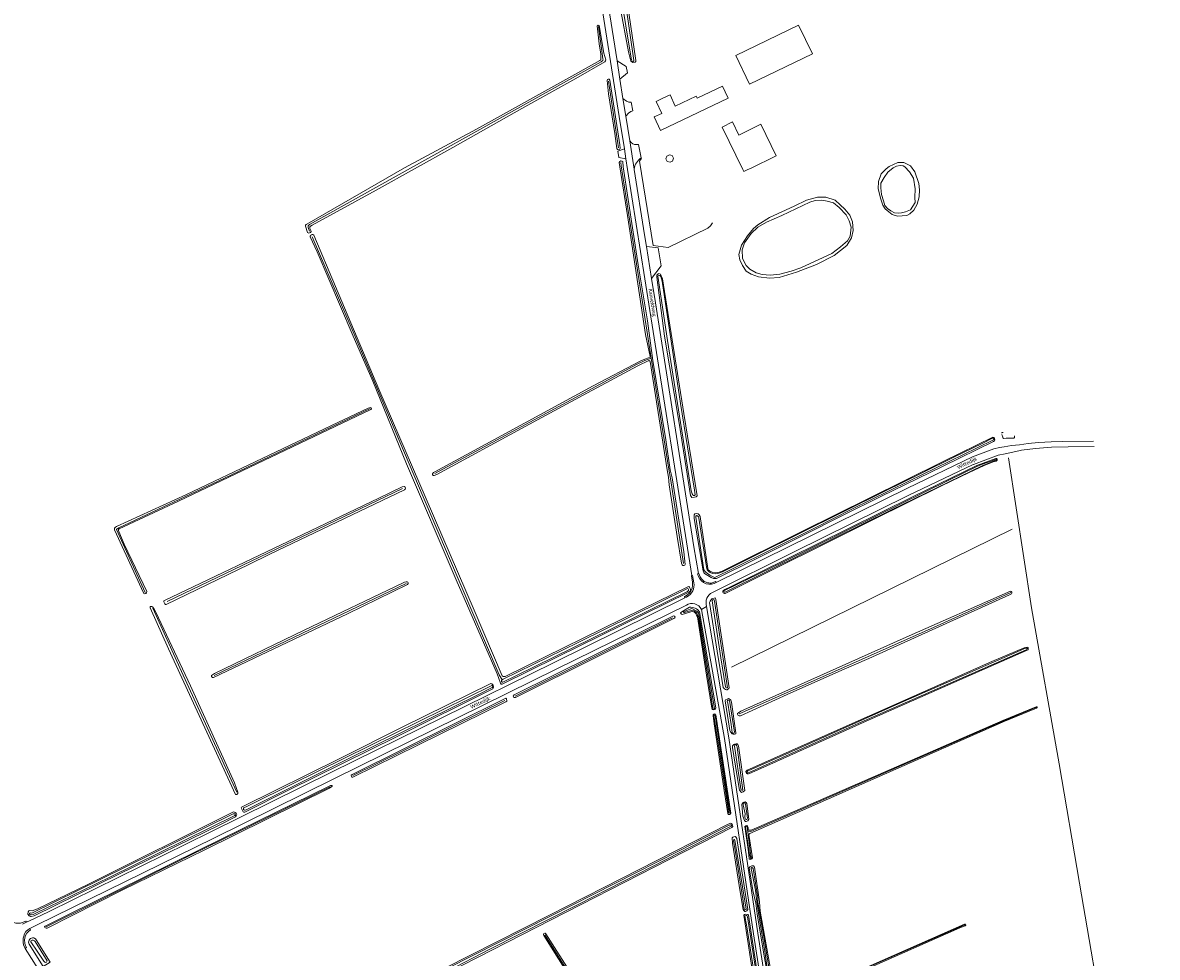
# Model space of a CAD drawing. Extents: x 177628 to 188968, y 384226 to 390673.
# Tile 380 of 393: x 187473 to 188248, y 387462 to 388100. Entities that reach past the tile are written whole.
import ezdxf

# ---------------------------------------------------------------- set-up
doc = ezdxf.new("R2010")
doc.units = 0
for name, color, linetype, lineweight in [('B01_F', 14, 'Continuous', 9), ('B01_T', 14, 'Continuous', 9), ('B02_T', 14, 'Continuous', 9), ('B11_S', 14, 'Continuous', 9), ('B14_F', 14, 'Continuous', 9), ('T02_F', 253, 'RASTER', 9), ('T05_F', 253, 'Continuous', 9), ('T07_F', 253, 'Continuous', 9), ('T09_F', 253, 'Continuous', 9), ('T09_T', 253, 'Continuous', 9), ('T10_F', 253, 'Continuous', 9), ('T22_F', 253, 'Continuous', 9), ('V00_F', 8, 'Continuous', 9), ('V00_T', 8, 'Continuous', 9), ('V06_F', 8, 'Continuous', 9), ('W00_F', 253, 'Continuous', 9), ('W01_F', 253, 'Continuous', 9), ('W06_F', 253, 'Continuous', 9), ('Z06', 7, 'Continuous', 9)]:
    doc.layers.add(name, color=color, linetype=linetype, lineweight=lineweight)
doc.styles.add('Legend', font='calibri.ttf')
doc.linetypes.add('RASTER', pattern='A,4,-1,[4,TOPOCAD.SHX,S=0.5,R=0,X=-0.5,Y=0],-1', length=6)

msp = doc.modelspace()

# ---------------------------------------------------------------- linework, layer by layer
at = {"layer": 'B01_F', "linetype": 'Continuous'}
msp.add_lwpolyline([(187915.216, 388051.084), (187910.281, 388048.743)], dxfattribs=at)
at = {"layer": 'B01_T', "linetype": 'Continuous'}
msp.add_lwpolyline([(187910.281, 388048.743), (187905.798, 388046.616), (187909.675, 388038.445), (187904.482, 388035.981), (187908.821, 388026.836), (187954.997, 388048.744), (187952.854, 388053.262)], dxfattribs=at)
at = {"layer": 'B02_T', "linetype": 'Continuous'}
for points in [[(187964.98, 388000), (187950.738, 388029.119), (187957.924, 388032.634)], [(187970.124, 388000.863), (187968.36, 388000)], [(187968.36, 388000), (187965.632, 387998.666), (187964.98, 388000)]]:
    msp.add_lwpolyline(points, dxfattribs=at)
at = {"layer": 'B11_S', "linetype": 'Continuous'}
msp.add_lwpolyline([(187952.854, 388053.262), (187951.062, 388057.039), (187933.778, 388048.841), (187933.112, 388050.244), (187918.829, 388043.469), (187915.216, 388051.084)], dxfattribs=at)
at = {"layer": 'B14_F', "linetype": 'Continuous'}
for points in [[(187960.076, 388078.055), (187969.47, 388058.442), (188012.495, 388079.05), (188003.1, 388098.663), (187960.076, 388078.055)], [(187970.124, 388000.863), (187987.836, 388009.528), (187977.338, 388030.992), (187962.32, 388023.646), (187957.924, 388032.634)], [(187915.253, 388005.219), (187913.214, 388005.666), (187912.345, 388007.469), (187912.973, 388009.296), (187914.776, 388010.15), (187916.647, 388009.598), (187917.607, 388007.915), (187917.023, 388005.874), (187915.253, 388005.219)]]:
    msp.add_lwpolyline(points, dxfattribs=at)
at = {"layer": 'T02_F', "linetype": 'RASTER'}
msp.add_lwpolyline([(187903.642, 387948.063), (187913.845, 387946.776), (187940.956, 387959.927), (187942.93, 387961.52), (187944.154, 387963.622)], dxfattribs=at)
at = {"layer": 'T05_F', "linetype": 'Continuous'}
msp.add_lwpolyline([(187895.654, 388007.677), (187894.409, 388005.781), (187903.642, 387948.063)], dxfattribs=at)
at = {"layer": 'T07_F', "linetype": 'Continuous'}
for points in [[(187868.901, 388079.423), (187866.301, 388097.933)], [(187869.39, 388074.616), (187869.487, 388075.006), (187869.43, 388075.429), (187868.901, 388079.423)], [(187668.988, 387957.924), (187667.985, 387960.392), (187667.99, 387961.583), (187668.826, 387962.608), (187868.162, 388073.739), (187869.39, 388074.616)], [(187880.083, 388014.818), (187873.115, 388060.45)], [(187881.838, 388002.632), (187881.532, 388004.907)], [(187902.415, 387871.266), (187895.328, 387916.682), (187885.184, 387980.781), (187881.838, 388002.632)], [(187800.557, 387651.435), (187798.529, 387654.739), (187746.505, 387776.331), (187698.798, 387889.051), (187670.729, 387954.057)], [(187754.439, 387792.336), (187892.664, 387866.985), (187898.068, 387869.634), (187902.415, 387871.266)], [(187902.415, 387871.266), (187914.367, 387795.221)], [(187556.557, 387711.026), (187537.006, 387754.062), (187537.506, 387754.613), (187538.039, 387754.856), (187538.709, 387755.269), (187610.258, 387789.026), (187710.4, 387836.81)], [(187915.438, 387788.999), (187914.367, 387795.221)], [(187915.438, 387788.999), (187924.322, 387730.821)], [(187732.423, 387782.018), (187571.546, 387704.774)], [(187957.299, 387659.937), (188148.895, 387754.335)], [(187603.768, 387654.213), (187734.993, 387717.161)], [(187962.552, 387628.082), (188093.14, 387686.306), (188147.993, 387710.949)], [(187619.321, 387574.564), (187582.671, 387654.562), (187561.774, 387700.311)], [(187809.492, 387640.209), (187916.827, 387693.661)], [(187698.478, 387585.944), (187802.35, 387637.164)], [(188142.053, 387622.918), (188165.685, 387632.583)], [(188142.053, 387622.918), (188077.545, 387594.622), (187970.342, 387547.661), (187968.451, 387547.456)], [(187489.043, 387482.577), (187587.698, 387531.532), (187682.923, 387578.185)], [(187989.735, 387428.237), (188116.569, 387483.94)], [(187945.461, 387292.334), (187945.334, 387293.352), (187829.801, 387477.101)]]:
    msp.add_lwpolyline(points, dxfattribs=at)
at = {"layer": 'T09_F', "linetype": 'Continuous'}
for points in [[(187886.841, 388080.463), (187888.524, 388074.177), (187889.86, 388073.239), (187891.376, 388073.441), (187891.942, 388073.825), (187891.973, 388074.698), (187885.996, 388114.802), (187885.302, 388116.163), (187883.966, 388117.101), (187882.68, 388116.635), (187881.586, 388115.792), (187881.141, 388114.422), (187881.206, 388111.121), (187886.841, 388080.463)], [(187870.022, 388079.706), (187866.853, 388098.511), (187866.217, 388098.681), (187865.824, 388098.59), (187865.499, 388098.26), (187866.845, 388085.936)], [(187866.845, 388085.936), (187867.995, 388078.837)], [(187867.995, 388078.837), (187868.039, 388076.577)], [(187871.416, 388075.038), (187870.022, 388079.706)], [(187871.416, 388075.038), (187871.138, 388074.292), (187870.792, 388073.787), (187850.806, 388062.385), (187814.011, 388041.749), (187766.744, 388015.169), (187714.511, 387986.055), (187670.656, 387962.149), (187669.677, 387961.485), (187669.201, 387960.912), (187669.187, 387959.862), (187669.921, 387958.425), (187670.013, 387957.813), (187669.581, 387957.154), (187668.884, 387956.798), (187668.404, 387956.663), (187667.878, 387956.834), (187667.526, 387957.093), (187666.266, 387961.392), (187666.24, 387961.982), (187666.673, 387962.532), (187667.13, 387962.82), (187733.833, 388001.126), (187782.981, 388027.678), (187852.175, 388066.267)], [(187852.175, 388066.267), (187867.374, 388074.568), (187867.927, 388075.123)], [(187877.595, 388024.61), (187878.836, 388014.429), (187879.367, 388013.711), (187879.98, 388013.585), (187880.851, 388014.029), (187881.065, 388014.578), (187880.849, 388017.047), (187874.108, 388061.15), (187873.71, 388061.715), (187873.031, 388061.863), (187872.465, 388061.574), (187872.23, 388060.85), (187873.113, 388051.694), (187877.595, 388024.61)], [(187913.17, 387794.965), (187901.725, 387868.805), (187901.477, 387869.234), (187901.066, 387869.428), (187900.825, 387869.482), (187893.198, 387865.886), (187858.884, 387847.468), (187816.196, 387824.47), (187755.897, 387791.707), (187754.014, 387790.967), (187753.353, 387790.994), (187753.024, 387791.603), (187753.002, 387792.134), (187753.719, 387792.943), (187754.643, 387793.413), (187802.742, 387819.766), (187862.716, 387852.167), (187894.789, 387869.198), (187898.022, 387870.545), (187900.501, 387871.282), (187901.625, 387871.788), (187901.628, 387872.384), (187898.374, 387887.301), (187886.137, 387968.581), (187880.993, 388001.805)], [(187880.993, 388001.805), (187880.546, 388004.915)], [(187882.872, 388005.248), (187883.267, 388001.867)], [(187883.267, 388001.867), (187893.493, 387935.004), (187899.903, 387896.607), (187903.401, 387869.625), (187912.328, 387815.456), (187915.369, 387794.766)], [(188059.581, 387997.087), (188062.9, 388000.551), (188064.96, 388002.229), (188067.846, 388003.528), (188070.846, 388004.785), (188074.981, 388004.769), (188079.448, 388002.558), (188082.577, 387998.524), (188085.281, 387990.641), (188085.71, 387986.143), (188085.402, 387981.407), (188084.123, 387976.328), (188081.849, 387972.209), (188079.15, 387969.868), (188076.923, 387968.771), (188070.697, 387968.221), (188067.069, 387969.403), (188064.611, 387971.111), (188062.325, 387973.272), (188060.663, 387975.714), (188059.149, 387979.911), (188057.362, 387986.8), (188057.763, 387991.953), (188059.581, 387997.087)], [(187983.12, 387967.27), (187975.185, 387962.385), (187972.279, 387959.67), (187968.254, 387954.856), (187964.123, 387948.399), (187962.216, 387942.005), (187962.868, 387938.264), (187964.667, 387934.477), (187967.152, 387930.623), (187970.671, 387928.641), (187975.649, 387926.754), (187983.193, 387925.834), (187989.758, 387926.255), (188001.66, 387929.83), (188015.317, 387935.132), (188027.398, 387941.226), (188035.948, 387948.077), (188039.267, 387953.418), (188040.348, 387958.314), (188039.937, 387964.227), (188038.178, 387968.971), (188034.631, 387973.098), (188031.421, 387976.062), (188028.097, 387979.07), (188021.754, 387981.281), (188015.969, 387981.21), (188008.534, 387979.177), (188000.135, 387975.116), (187983.12, 387967.27)], [(187896.255, 387699.72), (187927.506, 387714.976), (187928.106, 387715.084), (187928.534, 387714.735), (187928.958, 387713.791), (187929.177, 387713.186), (187929.15, 387712.525), (187928.992, 387711.914), (187928.624, 387711.532), (187928.014, 387711.203), (187837.985, 387666.897), (187800.577, 387648.384), (187799.936, 387648.366), (187799.453, 387648.959), (187797.139, 387655.541), (187769.144, 387719.662), (187735.121, 387798.857), (187712.178, 387855.356), (187698.078, 387887.884), (187674.117, 387943.763), (187669.438, 387954.039), (187669.415, 387954.569), (187669.723, 387955.086), (187670.087, 387955.358), (187670.627, 387955.601), (187671.272, 387955.729), (187671.83, 387955.331), (187716.353, 387850.045), (187748.539, 387775.051), (187781.521, 387699.01), (187800.651, 387653.986), (187801.233, 387653.653), (187801.869, 387653.561), (187802.559, 387653.71), (187896.255, 387699.72)], [(187921.552, 387826.728), (187929.229, 387777.362), (187930.13, 387775.985), (187932.049, 387776.098), (187933.176, 387776.512), (187933.66, 387777.105), (187924.621, 387833.457), (187910.176, 387925.375), (187909.15, 387927.446), (187908.659, 387928.538), (187907.527, 387928.967), (187907.102, 387928.87), (187906.221, 387927.91), (187906.123, 387926.459), (187911.49, 387886.186), (187921.552, 387826.728)], [(187542.302, 387744.01), (187538.647, 387752.706), (187538.395, 387753.489), (187538.33, 387754.094), (187538.926, 387754.525), (187579.409, 387773.335), (187710.831, 387836.064), (187711.169, 387836.483), (187711.244, 387836.782), (187711.064, 387837.176), (187710.534, 387837.41), (187709.058, 387837.052), (187688.2, 387827.26), (187584.914, 387778.071), (187537.088, 387756.118), (187536.277, 387755.695), (187535.811, 387755.324), (187535.605, 387754.965), (187535.582, 387754.32), (187535.715, 387753.799), (187555.445, 387710.722), (187555.772, 387710.237), (187556.393, 387710.15), (187557.002, 387710.323), (187557.642, 387710.774), (187557.676, 387711.741), (187542.302, 387744.01)], [(188075.092, 387787.449), (188102.309, 387800.748), (188135.752, 387817.28), (188136.637, 387817.01), (188137.002, 387816.411), (188137.238, 387815.039), (188136.927, 387814.564), (188136.226, 387814.106), (188101.954, 387797.297), (188059.228, 387776.587), (188033.63, 387763.825), (188005.123, 387749.468), (187971.795, 387732.893), (187948.382, 387721.21), (187946.958, 387720.665), (187945.006, 387720.549), (187943.364, 387721.337), (187938.877, 387723.992), (187938.246, 387724.758), (187937.808, 387725.944), (187931.783, 387761.588), (187931.731, 387764.141), (187932.165, 387764.766), (187933.088, 387764.942), (187934.347, 387764.794), (187935.212, 387764.038), (187935.752, 387762.945), (187940.959, 387727.315), (187941.277, 387726.504), (187942.124, 387725.788), (187944.478, 387724.796), (187946.061, 387724.459), (187947.841, 387724.64), (187950.421, 387725.372), (188005.218, 387752.755), (188075.092, 387787.449)], [(188100.753, 387783.873), (188119.633, 387793.057), (188129.782, 387797.854), (188136.004, 387800.311), (188138.105, 387800.856), (188138.691, 387801.463), (188138.715, 387802.047), (188138.565, 387802.38), (188138.198, 387802.558), (188137.939, 387802.499), (188124.948, 387797.911), (188081.298, 387776.604), (188037.253, 387754.776), (187956.201, 387714.689), (187952.653, 387713.035), (187951.665, 387712.304), (187951.248, 387711.83), (187951.272, 387711.268), (187951.508, 387710.745), (187952.336, 387710.431), (187952.85, 387710.433), (188054.186, 387760.909), (188100.753, 387783.873)], [(187913.17, 387794.965), (187914.203, 387789.818)], [(187915.369, 387794.766), (187916.633, 387789.344)], [(187627.351, 387730.051), (187641.789, 387737.228), (187733.846, 387781.13), (187734.335, 387781.565), (187734.425, 387782.293), (187734.237, 387783.053), (187733.543, 387783.53), (187732.134, 387783.256), (187716.277, 387775.484), (187664.236, 387750.602), (187569.792, 387705.557), (187569.415, 387705.226), (187569.332, 387704.712), (187569.992, 387703.268), (187570.581, 387702.903), (187570.988, 387702.824), (187627.351, 387730.051)], [(187914.203, 387789.818), (187914.673, 387784.569), (187920.121, 387749.282), (187923.085, 387731.044), (187923.55, 387730.01), (187924.038, 387729.527), (187924.695, 387729.39), (187925.279, 387729.653), (187925.652, 387730.145), (187924.68, 387738.791), (187916.633, 387789.344)], [(187665.344, 387685.255), (187604.032, 387655.662), (187602.045, 387654.225), (187602.042, 387653.537), (187602.56, 387652.98), (187603.205, 387652.957), (187694.861, 387696.465), (187735.904, 387716.481), (187736.296, 387717.243), (187736.204, 387717.676), (187735.98, 387718.05), (187735.538, 387718.324), (187734.937, 387718.367), (187733.854, 387718.189), (187732.804, 387717.71), (187665.344, 387685.255)], [(187947.488, 387670.824), (187951.602, 387646.209), (187952.37, 387645.277), (187953.104, 387644.679), (187953.76, 387644.51), (187954.19, 387644.587), (187955.411, 387645.485), (187955.57, 387645.905), (187946.472, 387706.353), (187946.037, 387707.318), (187943.687, 387706.608), (187942.586, 387705.184), (187942.171, 387704.301), (187947.488, 387670.824)], [(188032.678, 387658.031), (188051.064, 387666.021), (188147.111, 387709.423), (188148.475, 387710.208), (188148.796, 387710.639), (188148.704, 387711.227), (188148.42, 387711.729), (188147.889, 387711.891), (188076.47, 387680.547), (187963.707, 387630.022), (187961.979, 387628.901), (187961.299, 387628.251), (187961.353, 387627.875), (187961.67, 387627.045), (187962.403, 387626.688), (187963.293, 387626.745), (187995.149, 387641.312), (188032.678, 387658.031)], [(187587.542, 387647.17), (187563.897, 387697.66), (187562.647, 387700.05), (187561.928, 387701.044), (187561.167, 387701.437), (187560.805, 387701.536), (187560.347, 387701.38), (187560.061, 387701.196), (187560.078, 387700.463), (187572.507, 387672.56), (187618.322, 387573.074), (187618.748, 387572.951), (187619.289, 387573.04), (187620.02, 387573.638), (187620.011, 387574.586), (187617.59, 387581.042), (187587.542, 387647.17)], [(187940.214, 387654.545), (187943.762, 387631.87), (187944.078, 387631.169), (187945.164, 387630.815), (187945.967, 387631.092), (187946.401, 387631.624), (187946.422, 387632.14), (187935.273, 387697.917), (187934.152, 387699.098), (187933.29, 387699.89), (187932.344, 387700.307), (187929.383, 387701.081), (187928.447, 387700.913), (187923.366, 387697.783), (187922.479, 387697.131), (187922.826, 387696.36), (187923.601, 387695.95), (187928.657, 387697.636), (187930.357, 387697.98), (187931.92, 387697.503), (187932.75, 387696.782), (187933.42, 387695.482), (187933.956, 387694.29), (187940.214, 387654.545)], [(187865.881, 387667.274), (187917.886, 387693.294), (187918.485, 387693.648), (187918.748, 387694.188), (187918.331, 387694.927), (187917.581, 387695.095), (187808.743, 387641.051), (187808.123, 387640.182), (187808.463, 387639.239), (187809.735, 387639.222), (187865.881, 387667.274)], [(188049.124, 387623.196), (187983.427, 387593.512), (187969.557, 387587.441), (187968.774, 387587.146), (187968.006, 387587.201), (187967.522, 387587.384), (187967.153, 387588.077), (187967.108, 387588.686), (187967.365, 387589.26), (187967.824, 387589.638), (188135.017, 387663.974), (188157.076, 387673.216), (188159.221, 387673.666), (188159.842, 387673.431), (188160.011, 387672.419), (188159.828, 387671.936), (188158.845, 387671.322), (188116.83, 387652.869), (188049.124, 387623.196)], [(187654.564, 387575.917), (187624.831, 387560.973), (187624.027, 387560.824), (187623.481, 387561.065), (187622.27, 387563.835), (187622.331, 387564.299), (187622.806, 387564.57), (187689.994, 387597.713), (187732.193, 387619.005), (187792.746, 387648.899), (187793.538, 387648.716), (187794.5, 387647.684), (187794.633, 387646.437), (187794.099, 387645.103), (187728.886, 387612.645), (187654.564, 387575.917)], [(187742.841, 387606.585), (187698.401, 387584.729), (187697.886, 387584.75), (187697.665, 387585.241), (187697.357, 387586.113), (187698.002, 387586.74), (187803.041, 387638.738), (187803.581, 387638.475), (187803.823, 387636.814), (187803.115, 387636.327), (187742.841, 387606.585)], [(187955.189, 387622.699), (187956.018, 387616.66), (187956.563, 387615.704), (187957.582, 387614.33), (187958.277, 387614.185), (187959.353, 387614.211), (187960.114, 387614.554), (187960.228, 387615.064), (187957.299, 387636.071), (187956.721, 387637.357), (187956.256, 387638.006), (187955.178, 387638.494), (187954.162, 387638.209), (187953.231, 387637.733), (187952.8, 387636.909), (187955.189, 387622.699)], [(188142.593, 387623.639), (188165.282, 387632.848)], [(188165.642, 387631.992), (188142.927, 387622.644)], [(187952.243, 387575.763), (187954.729, 387559.942), (187955.083, 387559.342), (187955.528, 387559.29), (187956.152, 387559.402), (187956.702, 387560.24), (187946.436, 387627.426), (187946.247, 387627.847), (187945.637, 387628.078), (187945.076, 387627.825), (187944.61, 387627.363), (187944.621, 387626.778), (187945.396, 387621.311), (187952.243, 387575.763)], [(188142.593, 387623.639), (187970.586, 387548.681), (187968.81, 387548.683), (187968.612, 387548.995), (187968.605, 387550.538), (187968.198, 387551.442), (187967.65, 387551.768), (187966.941, 387551.563), (187966.27, 387551.147), (187968.832, 387533.752)], [(187968.832, 387533.752), (187969.411, 387529.032), (187970.049, 387528.632), (187970.637, 387528.725), (187971.399, 387529.068), (187971.677, 387529.594), (187969.11, 387545.727), (187969.722, 387546.403), (188142.329, 387622.318), (188142.927, 387622.644)], [(187960.962, 387586.598), (187962.729, 387576.059), (187963.993, 387574.395), (187964.533, 387574.466), (187965.247, 387574.788), (187966.244, 387575.752), (187961.924, 387606.209), (187961.495, 387607.161), (187960.996, 387607.509), (187960.322, 387607.606), (187959.31, 387607.437), (187958.718, 387607.228), (187958.001, 387606.275), (187957.863, 387605.183), (187960.962, 387586.598)], [(187540.947, 387507.623), (187489.769, 387481.638), (187488.879, 387481.743), (187488.168, 387482.013), (187487.947, 387482.503), (187488.241, 387482.973), (187503.305, 387490.512), (187609.459, 387542.842), (187682.331, 387578.675), (187683.312, 387579.117), (187683.967, 387579.159), (187684.108, 387579.222), (187684.304, 387578.973), (187684.328, 387578.732), (187684.213, 387578.427), (187682.657, 387577.389), (187596.964, 387535.027), (187540.947, 387507.623)], [(187964.965, 387558.116), (187966.061, 387555.174), (187966.737, 387554.563), (187967.298, 387554.586), (187968.367, 387555.01), (187969.019, 387556.105), (187967.654, 387566.769), (187967.307, 387567.414), (187966.881, 387567.852), (187966.488, 387567.961), (187965.636, 387567.692), (187964.822, 387567.211), (187964.453, 387566.759), (187964.175, 387566.233), (187964.965, 387558.116)], [(187517.908, 387511.641), (187483.01, 387494.883), (187479.387, 387493.392), (187477.311, 387493.642), (187476.574, 387492.87), (187476.429, 387491.278), (187477.322, 387490.16), (187478.188, 387489.575), (187478.811, 387489.642), (187480.759, 387490.15), (187539.141, 387518.834), (187607.243, 387552.122), (187618.241, 387557.745), (187618.884, 387558.366), (187619.251, 387559.351), (187618.794, 387560.232), (187618.08, 387560.723), (187617.16, 387561.066), (187616.426, 387561.003), (187517.908, 387511.641)], [(187904.421, 387523.223), (187957.536, 387550.333), (187958.087, 387551.171), (187957.848, 387552.075), (187957.343, 387553.196), (187956.734, 387553.427), (187954.95, 387552.709), (187833.273, 387490.863), (187761.015, 387454.042), (187760.542, 387453.407), (187760.945, 387452.325), (187761.996, 387451.112), (187763.657, 387451.354), (187904.421, 387523.223)], [(187963.249, 387506.403), (187965.17, 387494.458), (187965.549, 387493.617), (187966.348, 387492.965), (187966.87, 387493.116), (187967.641, 387493.463), (187968.433, 387494.325), (187960.884, 387542.928), (187959.98, 387544.375), (187958.796, 387544.011), (187958.102, 387543.867), (187957.769, 387543.296), (187957.934, 387539.746), (187963.249, 387506.403)], [(187976.254, 387499.71), (187972.851, 387523.424), (187972.279, 387524.312), (187971.156, 387524.264), (187969.823, 387523.665), (187969.371, 387522.889), (187971.797, 387507.322), (187973.921, 387498.66)], [(187974.867, 387491.472), (187973.921, 387498.66)], [(187976.713, 387493.219), (187976.254, 387499.71)], [(187983.731, 387310.355), (187991.917, 387314.949), (187992.137, 387315.379), (187992.439, 387316.177), (187982.701, 387384.478), (187970.696, 387457.63), (187965.756, 387490.468), (187966.114, 387490.959), (187966.733, 387491.238), (187968.441, 387490.932), (187968.864, 387490.544), (187990.016, 387351.139), (187995.83, 387314.891), (187995.469, 387313.488), (187991.292, 387311.195), (187973.118, 387302.519), (187972.176, 387302.591), (187971.684, 387302.949), (187971.437, 387303.499), (187971.265, 387304.248), (187971.492, 387304.846), (187971.911, 387305.201), (187983.731, 387310.355)], [(187974.867, 387491.472), (187979.422, 387463.925)], [(187979.422, 387463.925), (187981.522, 387451.246), (187981.968, 387450.13), (187982.368, 387449.623), (187983.274, 387449.516), (187983.698, 387449.592), (187984.317, 387449.87), (187984.543, 387450.258), (187983.545, 387455.019), (187976.713, 387493.219)], [(188011.156, 387436.832), (187989.235, 387427.538), (187989.171, 387427.68), (187989.142, 387428.126), (187989.468, 387428.673), (187989.806, 387428.94), (188021.339, 387442.445), (188116.417, 387484.438), (188116.862, 387484.467), (188117.09, 387484.34), (188117.262, 387483.96), (188117.252, 387483.726), (188116.767, 387483.279), (188113.323, 387481.9), (188011.156, 387436.832)], [(187879.703, 387400.385), (187836.308, 387468.505), (187830.476, 387477.788), (187830.023, 387478.245), (187829.648, 387478.159), (187829.098, 387477.911), (187828.747, 387477.588), (187828.757, 387477.014), (187828.943, 387476.601), (187943.843, 387293.89)]]:
    msp.add_lwpolyline(points, dxfattribs=at)
at = {"layer": 'T09_F', "linetype": 'Continuous', "extrusion": (0, 0, -1)}
for centre, radius, start, end in [((-187861.709, 388076.333), 6.334, 177.794766, 191.014698), ((-187881.744, 388004.839), 1.2, 3.609442, 160.095869), ((-188165.636, 387632.493), 0.501, 45.082127, 269.298451)]:
    msp.add_arc(centre, radius, start, end, dxfattribs=at)
at = {"layer": 'T09_T', "linetype": 'Continuous'}
msp.add_lwpolyline([(187477.427, 387470.687), (187486.962, 387455.483), (187491.715, 387458.442), (187482.227, 387473.684)], dxfattribs=at)
msp.add_arc((187479.826, 387472.187), 2.829, 31.937787, 212.021463, dxfattribs=at)
at = {"layer": 'T10_F', "linetype": 'Continuous'}
msp.add_lwpolyline([(188248.155, 387197.241), (188229.963, 387306.487), (188213.55, 387404.907), (188195.043, 387512.388), (188180.99, 387593.878), (188162.214, 387700.662), (188146.576, 387803.169)], dxfattribs=at)
at = {"layer": 'T22_F', "linetype": 'Continuous'}
for points in [[(187886.097, 388066.244), (187885.291, 388070.446)], [(187888.651, 388046.022), (187889.843, 388040.146)], [(187893.684, 388017.144), (187895.482, 388008.168)], [(187880.149, 388008.325), (187879.462, 388012.601)], [(187909.21, 387934.26), (187907.223, 387946.498)]]:
    msp.add_lwpolyline(points, dxfattribs=at)
at = {"layer": 'V00_F', "linetype": 'Continuous'}
for points in [[(187879.054, 388074.284), (187885.291, 388070.446)], [(187886.097, 388066.244), (187881.005, 388061.856)], [(187888.651, 388046.022), (187887.105, 388046.17), (187885.581, 388046.797), (187883.087, 388048.592)], [(187884.971, 388036.591), (187886.846, 388038.55), (187888.515, 388039.736), (187889.843, 388040.146)], [(187879.462, 388012.601), (187884.019, 388014.201)], [(187885.097, 388007.37), (187880.149, 388008.325)], [(187899.057, 387947.443), (187907.223, 387946.498)], [(187902.606, 387925.568), (187909.21, 387934.26)], [(188136.529, 387809.192), (188140.309, 387810.206), (188143.425, 387810.627)], [(188139.341, 387804.821), (188144.241, 387805.848)], [(187930.49, 387718.027), (187929.839, 387722.495), (187930.053, 387722.588)], [(187934.616, 387723.946), (187934.946, 387724.032), (187935.926, 387721.637)], [(187943.498, 387717.504), (187946.408, 387718.606), (187946.795, 387717.779)], [(187925.457, 387707.366), (187925.145, 387707.983), (187927.505, 387709.659)], [(187475.523, 387485.681), (187472.844, 387484.456)], [(187474.653, 387467.849), (187473.513, 387470.287)]]:
    msp.add_lwpolyline(points, dxfattribs=at)
for centre, radius, start, end in [((187942.774, 387725.024), 7.64, 206.316807, 247.275796), ((187922.881, 387715.788), 7.677, 307.036151, 0.405994), ((187920.442, 387716.621), 10.146, 355.597919, 7.967167), ((187942.675, 387725.625), 8.163, 249.547397, 275.784453)]:
    msp.add_arc(centre, radius, start, end, dxfattribs=at)
at = {"layer": 'V00_F', "linetype": 'Continuous', "extrusion": (0, 0, -1)}
for centre, radius, start, end in [((-187481.495, 387474.161), 8.142, 14.528797, 63.330877), ((-187485.026, 387473.049), 11.839, 346.507735, 15.448422)]:
    msp.add_arc(centre, radius, start, end, dxfattribs=at)
at = {"layer": 'V00_T', "linetype": 'Continuous'}
for points in [[(187858.95, 388173.248), (187861.67, 388156.568), (187880.538, 388036.26), (187884.019, 388014.201)], [(187863.191, 388174.582), (187865.776, 388158.867), (187879.054, 388074.284)], [(187879.054, 388074.284), (187881.005, 388061.856)], [(187881.005, 388061.856), (187883.087, 388048.592)], [(187883.087, 388048.592), (187884.971, 388036.591)], [(187884.971, 388036.591), (187887.652, 388019.576)], [(187887.652, 388019.576), (187890.699, 388000.237)], [(187893.684, 388017.144), (187892.442, 388017.112)], [(187884.019, 388014.201), (187885.097, 388007.37)], [(187885.097, 388007.37), (187886.26, 388000)], [(187886.26, 388000), (187898.043, 387925.385), (187900.787, 387908.173), (187930.053, 387722.588)], [(187890.736, 388000), (187890.699, 388000.237)], [(187890.736, 388000), (187897.745, 387955.524), (187899.057, 387947.443)], [(187899.057, 387947.443), (187902.606, 387925.568)], [(187902.606, 387925.568), (187905.253, 387909.009), (187931.465, 387742.211), (187934.616, 387723.946)], [(188204.669, 387814.461), (188183.108, 387814.299), (188175.739, 387814.049), (188167.015, 387813.502), (188160.017, 387812.748), (188153.926, 387811.873), (188148.559, 387811.412), (188143.425, 387810.627)], [(188121.834, 387803.704), (188136.529, 387809.192)], [(188144.241, 387805.848), (188153.513, 387807.793), (188155.466, 387808.376), (188164.867, 387809.523), (188175.799, 387810.246), (188187.151, 387810.652), (188204.933, 387810.808)], [(187946.795, 387717.779), (188077.38, 387782.253), (188121.834, 387803.704)], [(188139.341, 387804.821), (188122.513, 387798.604), (188122.439, 387798.603)], [(188122.439, 387798.603), (188077.942, 387777.312), (188000, 387738.845), (187944.2, 387711.112)], [(187930.053, 387722.588), (187930.62, 387722.641), (187931.468, 387717.721)], [(187934.616, 387723.946), (187934.099, 387723.805)], [(187945.366, 387717.073), (187946.795, 387717.779)], [(187925.457, 387707.366), (187835.542, 387662.893), (187684.043, 387588.194), (187601.011, 387547.161), (187491.053, 387493.041), (187480.948, 387488.181), (187475.523, 387485.681)], [(187926.659, 387708.043), (187926.373, 387707.819), (187925.457, 387707.366)], [(187926.382, 387702.383), (187837.952, 387658.872), (187685.972, 387583.923), (187603.001, 387542.84), (187482.908, 387483.886), (187477.841, 387481.436)], [(187940.164, 387701.572), (187936.631, 387699.484)], [(187475.523, 387485.681), (187475.108, 387486.468), (187474.346, 387486.082)], [(187477.841, 387481.436), (187478.363, 387480.565)], [(187475.516, 387468.394), (187474.653, 387467.849)], [(187474.653, 387467.849), (187483.304, 387454.115), (187496.509, 387432.903), (187565.124, 387323.178)]]:
    msp.add_lwpolyline(points, dxfattribs=at)
for centre, radius, start, end in [((187892.3, 388022.724), 5.613, 214.106743, 271.450223), ((187942.602, 387725.242), 8.624, 189.592758, 288.690851), ((187922.727, 387716.031), 8.903, 296.208695, 10.945725), ((187947.838, 387703.949), 8.034, 116.92619, 197.211177), ((187930.221, 387696.388), 7.119, 25.780625, 122.631535), ((187470.078, 387493.498), 8.557, 216.2939, 299.924129), ((187483.056, 387473.049), 8.861, 121.982112, 211.686456)]:
    msp.add_arc(centre, radius, start, end, dxfattribs=at)
at = {"layer": 'V00_T', "linetype": 'Continuous', "extrusion": (0, 0, -1)}
msp.add_arc((-187902.601, 387998.467), 12.033, 8.458515, 53.72787, dxfattribs=at)
at = {"layer": 'V06_F', "linetype": 'Continuous'}
for points in [[(187936.631, 387699.484), (187952.519, 387611.262), (187972.197, 387477.707), (187990.763, 387359.121), (187997.274, 387315.767), (187995.868, 387313.337), (187993.856, 387311.192), (187990.906, 387309.106), (187896.073, 387264.224), (187851.192, 387243.868), (187797.412, 387217.809), (187757.061, 387200.011), (187733.102, 387188.834), (187677.341, 387162.263)], [(187940.164, 387701.572), (187955.483, 387611.73), (187975.163, 387478.157), (187993.729, 387359.575), (188001.62, 387307.029), (188021.694, 387185.977), (188041.268, 387060.418), (188065.451, 386905.665), (188069.908, 386873.135), (188069.118, 386868.856), (188068.095, 386865.77), (188065.765, 386862.42), (187985.409, 386827.307), (187917.529, 386799.188)]]:
    msp.add_lwpolyline(points, dxfattribs=at)
at = {"layer": 'W00_F', "linetype": 'Continuous'}
for points in [[(188141.842, 387819.903), (188141.883, 387820.296), (188142.881, 387820.469)], [(188150.59, 387818.001), (188150.612, 387816.934), (188150.218, 387816.531), (188144.962, 387816.395), (188143.229, 387816.371), (188142.702, 387816.659), (188142.538, 387817.15), (188141.997, 387818.995)]]:
    msp.add_lwpolyline(points, dxfattribs=at)
at = {"layer": 'W01_F', "linetype": 'Continuous'}
for points in [[(187886.106, 388091.313), (187888.799, 388075.094), (187889.392, 388074.235), (187889.982, 388073.838), (187890.41, 388074.366), (187890.408, 388074.675), (187884.75, 388114.027), (187884.406, 388114.549), (187883.631, 388115.006), (187883.322, 388115.004), (187882.891, 388114.784), (187882.499, 388113.731), (187886.106, 388091.313)], [(187923.901, 387817.267), (187929.658, 387780.395), (187930.417, 387778.371), (187930.731, 387777.673), (187931.086, 387777.222), (187931.553, 387777.203), (187931.997, 387777.403), (187932.292, 387777.765), (187932.045, 387780.859), (187922.471, 387840.285), (187909.83, 387923.825), (187908.932, 387927.008), (187908.243, 387927.69), (187907.691, 387927.9), (187907.155, 387927.734), (187906.825, 387927.281), (187913.563, 387883.142), (187923.901, 387817.267)], [(188129.016, 387813.084), (188135.601, 387816.43), (188135.964, 387816.555), (188136.152, 387816.563), (188136.45, 387816.24), (188136.471, 387815.6), (188136.13, 387815.256), (188124.978, 387809.931), (188078.434, 387786.998), (188039.339, 387767.951), (188014.445, 387755.258), (187985.508, 387740.86), (187958.021, 387727.228), (187946.404, 387721.58), (187945.507, 387721.367), (187942.437, 387722.847), (187939.834, 387724.729), (187938.709, 387725.787), (187938.32, 387726.567), (187932.868, 387762.506), (187932.928, 387763.22), (187933.044, 387763.387), (187933.362, 387763.53), (187933.612, 387763.566), (187934.058, 387763.424), (187934.718, 387762.805), (187934.963, 387761.923), (187936.309, 387752.911), (187940.165, 387728.657), (187940.518, 387726.602), (187941.683, 387725.37), (187942.711, 387724.612), (187944.169, 387724.085), (187946.15, 387723.755), (187947.838, 387723.905), (187950.985, 387725.054), (187976.13, 387737.784), (188003.121, 387751.077), (188034.089, 387766.389), (188061.978, 387780.316), (188087.492, 387792.906), (188108.743, 387803.349), (188129.016, 387813.084)], [(188105.373, 387787.502), (188124.961, 387797.056), (188128.084, 387798.415), (188137.846, 387801.933), (188137.953, 387801.797), (188138.074, 387801.528), (188137.989, 387801.306), (188137.683, 387801.168), (188128.834, 387797.877), (188066.539, 387767.532), (188007.586, 387738.369), (187953.26, 387711.427), (187952.591, 387711.172), (187952.257, 387711.299), (187952.05, 387711.759), (187951.972, 387712.139), (187952.457, 387712.495), (187992.391, 387731.761), (188056.264, 387763.415), (188105.373, 387787.502)], [(187800.557, 387651.435), (187800.049, 387650.882), (187800.152, 387650.172), (187800.445, 387649.762), (187800.975, 387649.785), (187809.796, 387653.971), (187927.115, 387711.642), (187927.853, 387712.407), (187927.88, 387713.067), (187927.637, 387713.607), (187927.156, 387713.715), (187852.569, 387676.9), (187801.186, 387651.718), (187800.557, 387651.435)], [(187949.996, 387666.426), (187953.156, 387646.496), (187953.418, 387646.015), (187953.804, 387645.773), (187954.256, 387645.792), (187954.431, 387645.917), (187945.646, 387705.188), (187945.301, 387705.955), (187944.988, 387706.137), (187944.417, 387705.972), (187944.166, 387705.813), (187944.053, 387705.347), (187949.996, 387666.426)], [(187943.42, 387639.435), (187944.447, 387631.722), (187944.777, 387631.365), (187945.19, 387631.382), (187945.509, 387631.61), (187935.415, 387693.733), (187934.76, 387697.062), (187933.537, 387698.281), (187930.674, 387699.774), (187929.791, 387700.051), (187928.918, 387699.742), (187924.541, 387697.856), (187924.496, 387697.583), (187924.654, 387697.233), (187924.895, 387697.257), (187928.238, 387698.256), (187930.046, 387698.733), (187931.413, 387698.505), (187932.626, 387697.871), (187933.652, 387696.901), (187934.283, 387695.499), (187935.1, 387691.063), (187943.42, 387639.435)], [(187998.359, 387602.418), (187969.108, 387589.437), (187968.473, 387589.105), (187967.873, 387588.697), (187967.721, 387588.214), (187967.929, 387587.753), (187968.322, 387587.7), (187969.259, 387588.076), (188044.297, 387621.665), (188158.556, 387671.801), (188158.922, 387672.012), (188159.241, 387672.432), (188159.273, 387672.77), (188159.058, 387673.042), (188158.188, 387672.927), (188071.148, 387634.857), (187998.359, 387602.418)], [(187656.785, 387580.127), (187628.834, 387566.052), (187625.678, 387564.61), (187624.846, 387564.285), (187624.08, 387563.935), (187623.822, 387563.545), (187623.82, 387562.835), (187623.984, 387562.474), (187624.378, 387562.327), (187624.953, 387562.263), (187625.695, 387562.547), (187695.808, 387597.517), (187784.349, 387641.285), (187793.745, 387646.122), (187794.163, 387646.64), (187793.957, 387647.09), (187793.702, 387647.41), (187793.415, 387647.442), (187710.29, 387606.366), (187656.785, 387580.127)], [(187956.983, 387620.78), (187957.593, 387615.429), (187957.766, 387615.045), (187958.155, 387614.898), (187958.705, 387615.007), (187959.089, 387615.18), (187959.202, 387615.646), (187955.898, 387637.124), (187955.311, 387637.506), (187954.65, 387637.439), (187954.381, 387637.318), (187954.307, 387636.869), (187954.677, 387635.33), (187956.983, 387620.78)], [(187954.685, 387564.854), (187955.178, 387560.817), (187955.302, 387560.542), (187955.498, 387560.383), (187955.667, 387560.376), (187955.976, 387560.515), (187956.224, 387560.792), (187955.905, 387561.682), (187950.464, 387597.932), (187946.023, 387627.273), (187945.658, 387627.439), (187945.364, 387627.266), (187945.163, 387626.886), (187948.242, 387606.359), (187954.685, 387564.854)], [(187963.781, 387584.365), (187964.965, 387575.997), (187964.923, 387575.886), (187964.397, 387575.926), (187963.935, 387576.133), (187963.628, 387576.918), (187959.281, 387606.043), (187959.521, 387606.842), (187959.845, 387606.942), (187960.426, 387606.881), (187960.796, 387606.263), (187961.078, 387605.33), (187963.781, 387584.365)], [(187966.485, 387559.711), (187966.234, 387557.707), (187966.525, 387556.547), (187966.805, 387556.028), (187967.344, 387555.855), (187967.668, 387555.955), (187968.003, 387556.336), (187968.134, 387556.764), (187966.777, 387566.437), (187966.449, 387567.166), (187966.179, 387567.459), (187965.671, 387567.461), (187965.234, 387566.895), (187965.251, 387565.935), (187966.485, 387559.711)], [(187525.926, 387514.849), (187479.662, 387492.081), (187479.059, 387491.969), (187478.399, 387492.103), (187477.816, 387491.946), (187477.702, 387491.839), (187477.641, 387491.376), (187477.999, 387490.831), (187478.352, 387490.774), (187478.729, 387490.783), (187480.066, 387490.958), (187481.98, 387491.778), (187532.441, 387516.571), (187617.798, 387558.722), (187618.232, 387559.084), (187618.178, 387559.44), (187617.989, 387559.735), (187617.661, 387559.858), (187616.771, 387559.778), (187615.738, 387559.415), (187525.926, 387514.849)], [(187921.416, 387534.417), (187955.248, 387551.753), (187956.551, 387552.257), (187956.904, 387552.209), (187957.196, 387551.927), (187957.182, 387551.59), (187956.969, 387551.329), (187913.124, 387528.865), (187852.43, 387497.909), (187792.034, 387467.249), (187763.076, 387452.193), (187762.656, 387452.003), (187762.281, 387452.087), (187762.085, 387452.336), (187761.832, 387452.897), (187762.267, 387453.43), (187763.052, 387454.12), (187833.614, 387489.841), (187921.416, 387534.417)], [(187968.451, 387547.456), (187967.824, 387551.001), (187967.644, 387551.197), (187967.178, 387551.31), (187966.794, 387551.137), (187966.706, 387550.821), (187969.403, 387532.943), (187970.098, 387529.659), (187970.184, 387529.467), (187970.33, 387529.348), (187970.705, 387529.333), (187970.782, 387529.367), (187970.909, 387529.701), (187970.233, 387532.533), (187968.451, 387547.456)], [(187965.084, 387501.611), (187965.809, 387494.942), (187966.22, 387494.031), (187966.601, 387494.119), (187967.092, 387494.34), (187967.239, 387494.574), (187959.603, 387541.874), (187959.204, 387542.2), (187959, 387542.277), (187958.752, 387542.081), (187958.513, 387541.299), (187959.737, 387535.023), (187965.084, 387501.611)], [(187975.256, 387499.653), (187975.196, 387502.347), (187971.946, 387522.374), (187971.666, 387522.894), (187971.461, 387522.94), (187971.319, 387523.153), (187971.093, 387523.143), (187970.625, 387522.748), (187970.602, 387522.184), (187971.082, 387520.094), (187973.566, 387507.608)], [(187973.566, 387507.608), (187974.546, 387499.795)], [(187975.69, 387491.824), (187974.546, 387499.795)], [(187976.28, 387492.459), (187975.256, 387499.653)], [(187978.004, 387417.667), (187984.651, 387374.811), (187993.595, 387314.868), (187992.709, 387314.216), (187985.858, 387310.711), (187972.416, 387304.998), (187971.631, 387304.308), (187971.719, 387303.926), (187972.416, 387303.313), (187973.173, 387303.316), (187994.64, 387313.484), (187994.895, 387313.852), (187994.289, 387320.068), (187981.79, 387400.83), (187968.13, 387489.413), (187967.783, 387490.184), (187967.345, 387490.408), (187966.504, 387490.03), (187966.325, 387489.865), (187967.493, 387483.901), (187978.004, 387417.667)], [(187975.69, 387491.824), (187976.139, 387488.982), (187980.052, 387465.841)], [(187980.052, 387465.841), (187982.009, 387451.043), (187982.534, 387450.08), (187982.607, 387450.021), (187982.966, 387450.044), (187983.175, 387450.092), (187983.405, 387450.195), (187983.583, 387450.414), (187983.466, 387450.776), (187979.645, 387474.328), (187976.332, 387492.344), (187976.28, 387492.459)], [(187482.763, 387466.015), (187478.543, 387472.206), (187478.533, 387472.791), (187478.757, 387473.23), (187479.458, 387473.545), (187480.214, 387473.549), (187480.95, 387473.037), (187481.483, 387472.602), (187489.646, 387459.336), (187489.453, 387458.828), (187489.127, 387458.428), (187488.777, 387458.271), (187488.058, 387458.369), (187487.361, 387458.982), (187482.763, 387466.015)]]:
    msp.add_lwpolyline(points, dxfattribs=at)
at = {"layer": 'W06_F', "linetype": 'Continuous'}
for points in [[(188068.602, 387970.374), (188071.2, 387970.23), (188073.467, 387970.405), (188076.026, 387971.182), (188079.415, 387972.614), (188082.606, 387977.615), (188082.512, 387980.95), (188082.64, 387986.919), (188081.52, 387994.202), (188078.824, 387998.524), (188075.742, 388001.828), (188074.435, 388002.647), (188072.489, 388002.803), (188069.903, 388002.296), (188067.675, 388001.199), (188064.067, 387998.168), (188061.625, 387994.63), (188059.289, 387990.857), (188059.157, 387987.608), (188059.699, 387983.067), (188060.971, 387978.573), (188062.071, 387975.503), (188063.827, 387973.479), (188065.981, 387971.821), (188068.602, 387970.374)], [(187991.636, 387968.57), (187981.155, 387964.133), (187975.272, 387960.735), (187970.611, 387956.292), (187966.219, 387949.999), (187964.417, 387945.248), (187964.671, 387939.264), (187967.273, 387934.524), (187969.813, 387932.008), (187974.116, 387929.535), (187978.126, 387928.338), (187983.697, 387927.843), (187990.157, 387928.499), (187998.095, 387930.664), (188004.504, 387932.892), (188025.889, 387942.705), (188031.662, 387947.18), (188036.506, 387951.425), (188038.281, 387954.569), (188038.955, 387960.783), (188037.562, 387965.129), (188035.58, 387969.115), (188030.692, 387974.139), (188026.951, 387977.24), (188022.558, 387978.453), (188018.985, 387979.097), (188014.417, 387978.823), (188010.816, 387977.859), (187991.636, 387968.57)]]:
    msp.add_lwpolyline(points, dxfattribs=at)

# ---------------------------------------------------------------- texts
at = {"layer": 'Z06', "linetype": 'Continuous', "style": 'Legend'}
for s, rotation, p in [('Kanveldweg', 278.859429, (187900.536, 387918.335)), ('Wittedijk', 25.84761, (188112.083, 387795.196)), ('Wittedijk', 25.796026, (187779.559, 387631.478))]:
    msp.add_text(s, height=2.5, rotation=rotation, dxfattribs=at).set_placement(p)

doc.saveas('drawing.dxf')
